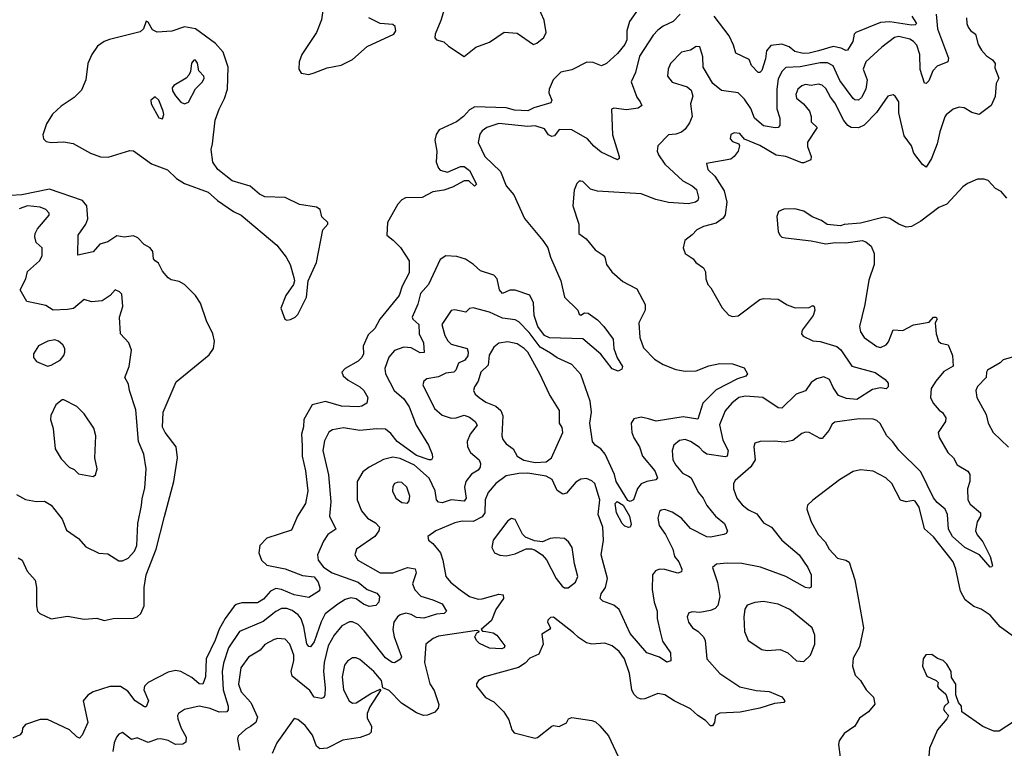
# Model space of a CAD drawing. Extents: x 1839239 to 1929705, y 762242 to 910352.
# Tile 273 of 429: x 1899413 to 1904802, y 847544 to 851535. Entities that reach past the tile are written whole.
import ezdxf

# ---------------------------------------------------------------- set-up
doc = ezdxf.new("R2010")
doc.units = 0

msp = doc.modelspace()

# ---------------------------------------------------------------- linework, layer by layer
at = {"layer": '0CON10XD'}
for points in [[(1902862.9, 851685), (1902751.2, 851525), (1902736.8, 851475), (1902736.5, 851425), (1902725, 851399.5), (1902685, 851349.1), (1902625, 851295.7), (1902596.7, 851283.3), (1902551.3, 851301.3), (1902517.6, 851302.4), (1902435, 851261.3), (1902375, 851247.9), (1902332.5, 851205), (1902310.6, 851155), (1902308.6, 851135), (1902326, 851095), (1902320.3, 851079.7), (1902227.7, 851052.3), (1902195, 851036), (1902120.4, 851040.4), (1902075, 851052.7), (1901905, 851057.5), (1901875, 851042.2), (1901842.5, 851005), (1901804.5, 850975), (1901708.5, 850931.5), (1901692.9, 850907.1), (1901685.9, 850875), (1901696.2, 850815), (1901692.9, 850755), (1901705, 850722), (1901715, 850711.4), (1901755, 850700.5), (1901825, 850730.6), (1901845, 850731.8), (1901875, 850710), (1901912.5, 850635), (1901902.5, 850622.5), (1901872, 850652), (1901845, 850652.9), (1901782.4, 850617.6), (1901735, 850601.1), (1901675, 850591.4), (1901615, 850561.5), (1901525, 850559.5), (1901505, 850548.9), (1901481.9, 850525), (1901425.6, 850425), (1901422, 850355), (1901457.5, 850327.5), (1901497.7, 850287.7), (1901545.2, 850215), (1901545, 850149.5), (1901505.9, 850075), (1901490.5, 850025), (1901384.6, 849895), (1901357, 849843), (1901321.1, 849808.9), (1901293, 849747), (1901293.8, 849705), (1901285, 849684.4), (1901265.3, 849664.7), (1901193.8, 849625), (1901175.8, 849605), (1901183.3, 849585), (1901210.1, 849560.1), (1901274.6, 849524.6), (1901295.7, 849505), (1901319.2, 849465), (1901312, 849435), (1901285, 849418.2), (1901265.9, 849414.1), (1901175, 849419.2), (1901086.3, 849443.7), (1901014.5, 849425.5), (1900968, 849345), (1900966.2, 849305), (1900956, 849265), (1900959.2, 849200.8), (1900959.1, 849145), (1900977.1, 849065), (1900989.6, 848955), (1900977.3, 848885), (1900932.5, 848815), (1900900, 848740), (1900764.8, 848695.2), (1900727.2, 848655), (1900721.9, 848615), (1900735.7, 848575.7), (1900765, 848547.5), (1900865, 848526.7), (1900961.5, 848491.5), (1901025, 848482.7), (1901046.5, 848455), (1901056, 848424), (1901053.9, 848406.1), (1900995, 848370), (1900915, 848384.8), (1900845, 848414.1), (1900815, 848419), (1900785.3, 848405), (1900748, 848362), (1900715, 848340.5), (1900628, 848342), (1900597.1, 848332.9), (1900586.4, 848323.6), (1900537.3, 848255), (1900505, 848197.3), (1900483.1, 848136.9), (1900433.7, 848035), (1900430, 847935), (1900415, 847895.6), (1900395, 847896.8), (1900355, 847932.2), (1900294, 847965), (1900265, 847970), (1900225, 847962), (1900115.4, 847905), (1900095, 847885.6), (1900091.6, 847865), (1900117.6, 847805), (1900105, 847771.4), (1900095, 847771.9), (1900044.9, 847804.9), (1900005, 847857.6), (1899965, 847883.3), (1899906.2, 847883.8), (1899815, 847852.9), (1899785.3, 847834.7), (1899760, 847805), (1899785.5, 847685), (1899755, 847616.2), (1899740.7, 847600.7), (1899725, 847607.1), (1899685, 847646.5), (1899565, 847701.8), (1899525, 847701.5), (1899445, 847674.5), (1899428.8, 847655), (1899426.1, 847635), (1899415, 847619.1), (1899375, 847600.8)], [(1901077.3, 851622.7), (1901065.5, 851535), (1901037.2, 851465), (1900957.7, 851345), (1900942.3, 851305), (1900941.1, 851265), (1900952.7, 851242.7), (1900995, 851235.7)], [(1901743.5, 851615), (1901718.4, 851531.6), (1901686.9, 851455), (1901686, 851436), (1901695, 851424), (1901734.4, 851414.4), (1901760, 851390), (1901846.4, 851333.6), (1901909.2, 851385), (1901985, 851412.7), (1902065, 851466.2), (1902135, 851461.1), (1902225, 851399.6), (1902244.1, 851405.9), (1902281.6, 851438.4), (1902295.3, 851465), (1902283, 851533), (1902250, 851605)], [(1903028.8, 851565), (1902990, 851525), (1902935, 851500), (1902905, 851476.9), (1902880.4, 851449.6), (1902805.4, 851335), (1902783.3, 851245), (1902760, 851195), (1902791.5, 851111.5), (1902808.6, 851085), (1902818, 851065), (1902799.1, 851050.9), (1902735, 851041.1), (1902665, 851050), (1902652.5, 851045), (1902658.4, 850905), (1902694.2, 850785), (1902693.8, 850775), (1902685, 850768), (1902595, 850810), (1902555, 850841.9), (1902521.7, 850881.7), (1902435, 850932.2), (1902365, 850933.1), (1902341.1, 850898.9), (1902325, 850895.3), (1902308.2, 850905), (1902285, 850937.1), (1902235, 850954.1), (1902195, 850950.4), (1902035, 850965.9), (1901969.2, 850945), (1901945, 850927.1), (1901932.1, 850907.9), (1901922.8, 850862.8), (1901958.9, 850785), (1902045, 850702.9), (1902075, 850625.8), (1902117.5, 850575), (1902175.5, 850445.5), (1902276, 850326), (1902303.1, 850285), (1902318.1, 850235), (1902375.4, 850105), (1902394.5, 850015), (1902468, 849945), (1902475, 849922.5), (1902485, 849917.5), (1902505, 849930), (1902525, 849927.5), (1902575, 849891.4), (1902610, 849855), (1902661.1, 849785), (1902664.3, 849735), (1902683.2, 849683.2), (1902713.3, 849635), (1902709.3, 849620.7), (1902689.3, 849610.7), (1902655, 849622.5), (1902593.4, 849703.4), (1902495, 849787.3), (1902312.9, 849792.9), (1902285, 849806.3), (1902248.5, 849855), (1902229.2, 849915), (1902225.6, 849985), (1902205, 850027.2), (1902125, 850054.2), (1902095, 850052.9), (1902055, 850035.6), (1902039.2, 850055), (1902025.9, 850115), (1902007.5, 850135), (1901935, 850160), (1901897.5, 850195), (1901853.6, 850223.6), (1901805, 850237.7), (1901745, 850241.1), (1901715, 850222), (1901649.6, 850085), (1901606.4, 850035), (1901592.4, 849977.6), (1901561.8, 849905), (1901564.5, 849895), (1901597.5, 849865), (1901599.8, 849815), (1901623.5, 849765), (1901627, 849713), (1901605, 849710.4), (1901555, 849738.1), (1901515, 849741.2), (1901465, 849722.5), (1901433.6, 849686.4), (1901410.8, 849625), (1901414.5, 849595), (1901463.2, 849505), (1901515, 849458.9), (1901543.9, 849415), (1901583.6, 849315), (1901650.9, 849205), (1901670.8, 849155), (1901672.5, 849135), (1901666.2, 849125), (1901655, 849123.6), (1901585, 849148.5), (1901478.8, 849225), (1901445, 849268.8), (1901415, 849292.9), (1901365, 849294.6), (1901275.4, 849285.4), (1901185, 849298.9), (1901125, 849289.1), (1901104.8, 849275.2), (1901081.3, 849228.7), (1901072, 849175), (1901102.9, 849042.9), (1901116.3, 848893.7), (1901109.2, 848815), (1901142.5, 848745), (1901100, 848715), (1901075, 848678.1), (1901042.7, 848605), (1901046.5, 848575), (1901075, 848536.2), (1901122.9, 848505), (1901265, 848454.8), (1901315, 848414.7), (1901367.5, 848395), (1901382.5, 848375), (1901379.2, 848345), (1901363, 848327), (1901325, 848321.1), (1901295, 848333.2), (1901253.7, 848363.7), (1901225, 848368.8), (1901195, 848359.8), (1901155, 848334.8), (1901085, 848281.2), (1901062.8, 848237.2), (1901025, 848126.7), (1901005, 848100.6), (1900995, 848101.4), (1900985, 848116), (1900968.9, 848208.9), (1900952.7, 848252.7), (1900936.4, 848275), (1900905, 848298.8), (1900875, 848310), (1900845, 848310.4), (1900814.1, 848294.1), (1900745, 848239.4), (1900615.3, 848184.7), (1900556.1, 848095), (1900528.7, 848011.3), (1900520.5, 847965), (1900527.1, 847865), (1900554, 847775), (1900553.8, 847755), (1900546.7, 847745), (1900505, 847742.2), (1900455, 847762.6), (1900394.7, 847775.3), (1900315, 847756.2), (1900282.5, 847735), (1900276.4, 847723.6), (1900278, 847705), (1900295.7, 847655), (1900324.5, 847605), (1900321.4, 847578.6), (1900305, 847566.4), (1900265, 847564.8), (1900225, 847588), (1900185, 847595.8), (1900165, 847594.7), (1900115, 847576.4), (1900055, 847601.1), (1900025, 847592.5), (1899975, 847631.2), (1899955, 847621.2), (1899942, 847605), (1899929.2, 847575), (1899922.9, 847527.1)], [(1904430, 851565), (1904436.1, 851485), (1904485.8, 851354.2), (1904497.1, 851325), (1904493.8, 851305), (1904435, 851280.9), (1904411.8, 851255), (1904388.9, 851201.1), (1904375, 851186.2), (1904365, 851188), (1904341.5, 851261.5), (1904339.8, 851345), (1904322.8, 851395), (1904305.9, 851415.9), (1904285, 851429.1), (1904225, 851443.2), (1904202.1, 851437.9), (1904131.4, 851385), (1904045, 851304.4), (1904030, 851265), (1904051.1, 851205), (1904045.2, 851155), (1904020.8, 851109.2), (1904005, 851094.5), (1903985, 851095.6), (1903975, 851103.3), (1903902.3, 851202.3), (1903865, 851282.5), (1903835, 851298.1), (1903795, 851298.1), (1903685, 851276.2), (1903606.4, 851273.6), (1903587.1, 851252.9), (1903565, 851211.1), (1903557.6, 851155), (1903557.2, 851047.2), (1903574.6, 850995), (1903574.4, 850955), (1903564.6, 850945.4), (1903547.8, 850942.2), (1903485, 850953.7), (1903435, 850996.1), (1903415, 851047.9), (1903379.6, 851099.6), (1903345.2, 851135.2), (1903255, 851146.5), (1903206.9, 851185), (1903154, 851275), (1903152.5, 851332.5), (1903135, 851386), (1903115, 851388), (1903085, 851368.8), (1903035, 851357.5), (1902975.4, 851294.6), (1902962.2, 851265), (1902959.4, 851225), (1902983.8, 851193.8), (1903066.8, 851166.8), (1903088.3, 851148.3), (1903096.7, 851116.7), (1903085.5, 851074.5), (1903094.4, 851005), (1903079.6, 850970.4), (1903055, 850935.6), (1903035, 850920), (1903005, 850908.1), (1902965, 850904.4), (1902906.6, 850843.4), (1902902.7, 850815), (1902908.9, 850795), (1902945, 850743.8), (1903043.4, 850653.4), (1903094.5, 850625), (1903117.5, 850605), (1903129.3, 850560.7), (1903124.2, 850545), (1903112, 850535), (1903073.9, 850526.1), (1902965, 850533.5), (1902895, 850551.1), (1902815, 850580.5), (1902575, 850595.6), (1902537.5, 850607.5), (1902495, 850648.8), (1902485, 850651.2), (1902475, 850650), (1902462.7, 850637.3), (1902448.3, 850601.7), (1902440, 850515), (1902474.2, 850415), (1902473.9, 850363.9), (1902513.3, 850335), (1902563.1, 850275), (1902607.5, 850245), (1902615.7, 850235), (1902624.4, 850194.4), (1902654.5, 850154.5), (1902715, 850101.4), (1902745, 850084.3), (1902790.3, 850060.3), (1902835.7, 849975), (1902836.9, 849945), (1902801.1, 849875), (1902806.7, 849795), (1902827.4, 849737.4), (1902887.5, 849675), (1902935, 849646.7), (1903005, 849618.8), (1903055, 849609.3), (1903115, 849612.3), (1903185, 849640), (1903245, 849652.1), (1903315, 849650.8), (1903378, 849628), (1903395.8, 849595), (1903387.9, 849582.1), (1903341.5, 849568.5), (1903225, 849508.2), (1903152, 849435), (1903125, 849346.9), (1903045, 849359.2), (1902897, 849337), (1902855, 849348.2), (1902815, 849358.5), (1902775, 849349.2), (1902760.6, 849325), (1902763.9, 849275), (1902774.6, 849245), (1902805.4, 849195), (1902821.3, 849145), (1902888.9, 849065), (1902903.8, 849025), (1902895.7, 849014.3), (1902845, 849005.4), (1902815, 848992.3), (1902795, 848966.9), (1902772.2, 848905), (1902755, 848896.5), (1902741.9, 848901.9), (1902677.5, 849005), (1902667.8, 849045), (1902618.2, 849155), (1902594.5, 849185), (1902563.5, 849205), (1902547.7, 849225), (1902534.2, 849325), (1902542.7, 849385), (1902535.3, 849445), (1902485, 849592), (1902435, 849646.9), (1902355, 849683.9), (1902318.5, 849708.5), (1902261.8, 849741.8), (1902201.3, 849821.3), (1902145, 849880.5), (1902125, 849892.1), (1902055, 849899.6), (1901985, 849933.9), (1901895, 849957.1), (1901875.8, 849954.2), (1901855, 849932.9), (1901795, 849945.6), (1901775, 849942), (1901723.3, 849865), (1901739.8, 849805), (1901756.1, 849776.1), (1901775, 849757.7), (1901861.3, 849735), (1901868.3, 849715), (1901865, 849694.5), (1901849.4, 849670.6), (1901815, 849654.6), (1901799.3, 849615), (1901789.2, 849605), (1901745, 849599.8), (1901705, 849578.9), (1901641.1, 849568.9), (1901624.2, 849555), (1901618.6, 849535), (1901682.5, 849405), (1901725, 849368.9), (1901775, 849352.6), (1901802, 849355), (1901845, 849369.5), (1901875, 849358.4), (1901906.4, 849335), (1901917.3, 849315), (1901878.4, 849265), (1901862.1, 849225), (1901863.5, 849195), (1901880, 849165), (1901927.8, 849125), (1901935.6, 849105), (1901933.1, 849085), (1901922.4, 849067.6), (1901885, 849046.2), (1901854.6, 849005), (1901847.2, 848975), (1901855.9, 848915), (1901845, 848897.3), (1901775, 848904.7), (1901725, 848889.3), (1901705, 848892.7), (1901695, 848906), (1901687.3, 848955), (1901653.5, 849023.5), (1901573.6, 849095), (1901495, 849131.2), (1901455, 849138.2), (1901405, 849126.7), (1901325, 849084.4), (1901291.2, 849058.8), (1901260.5, 849005), (1901260, 848905), (1901283.1, 848845), (1901316.9, 848805), (1901359.9, 848779.9), (1901381.5, 848755), (1901379.5, 848735), (1901357.5, 848705), (1901256.9, 848635), (1901247.1, 848605), (1901262.9, 848575), (1901385, 848506.1), (1901455, 848505.2), (1901535, 848534.2), (1901576.7, 848526.7), (1901582.1, 848505), (1901563.2, 848445), (1901575, 848412.2), (1901608.4, 848378.4), (1901675, 848358.4), (1901725, 848335.3), (1901748.6, 848295), (1901737, 848283), (1901695, 848278.3), (1901625, 848258.1), (1901585, 848261.2), (1901555, 848277.6), (1901526.1, 848283.9), (1901495, 848276.2), (1901480, 848265), (1901461.3, 848235), (1901454.7, 848195), (1901462.6, 848155), (1901502.3, 848045), (1901496.8, 848033.2), (1901465, 848011.9), (1901450.9, 848015), (1901415, 848040.6), (1901298.2, 848188.2), (1901265, 848222.1), (1901235, 848237.5), (1901217.9, 848237.9), (1901175.6, 848215), (1901133.5, 848165), (1901101, 848105), (1901080.2, 848015), (1901075.2, 847965), (1901084.4, 847875), (1901082.5, 847835), (1901077.6, 847822.4), (1901065, 847816.9), (1901025, 847824.3), (1901000.9, 847860.9), (1900905, 847939.1), (1900899.3, 847965), (1900912.9, 848025), (1900913.5, 848055), (1900892.2, 848115), (1900865, 848141.5), (1900826.1, 848146.1), (1900805, 848141.2), (1900755, 848112.7), (1900728.3, 848081.7), (1900665, 848044.5), (1900622.9, 847985), (1900610.2, 847895), (1900625, 847853.5), (1900677.7, 847795), (1900714.7, 847715), (1900705.5, 847685), (1900676.4, 847663.6), (1900650.6, 847649.4), (1900609.2, 847610.8), (1900605.6, 847595), (1900616.5, 847535)], [(1904296.4, 851555), (1904321.5, 851515), (1904315, 851507.8), (1904295, 851505.8), (1904175, 851522.9), (1904125, 851519.3), (1903989.4, 851465), (1903981.1, 851455), (1903973.3, 851415), (1903945, 851367.5), (1903935, 851365.7), (1903908.6, 851378.6), (1903865, 851387.8), (1903786.1, 851363.9), (1903735, 851350.9), (1903700.8, 851350.8), (1903655, 851361), (1903625, 851385.9), (1903585, 851401.3), (1903525, 851394.7), (1903500.7, 851365), (1903495, 851320.8), (1903475, 851256.2), (1903465, 851245.8), (1903455, 851245.7), (1903417.7, 851285), (1903405, 851317.1), (1903332, 851352), (1903320.5, 851395), (1903297, 851447), (1903215, 851554.7)], [(1900875, 849889.2), (1900895, 849892.2), (1900920.5, 849905), (1900935, 849920.5), (1900983.1, 850015), (1900991.6, 850105), (1901036.9, 850205), (1901072.9, 850385), (1901100, 850415), (1901098.8, 850425), (1901066.2, 850455), (1901056.7, 850495), (1901038.1, 850508.1), (1900945, 850523.3), (1900865, 850560.9), (1900754.7, 850564.7), (1900725, 850580), (1900675, 850623.1), (1900575, 850653.3), (1900498, 850715), (1900470.4, 850755), (1900460, 850825), (1900468.8, 850855), (1900483.3, 850985), (1900504.5, 851045), (1900534.3, 851104.3), (1900550.8, 851155), (1900553.3, 851275), (1900526.6, 851356.6), (1900485, 851404.3), (1900374.2, 851484.2), (1900315, 851495.5), (1900245, 851472.8), (1900165, 851466), (1900139.6, 851479.6), (1900115, 851521.2), (1900105, 851526.7), (1900090, 851485), (1900072.2, 851467.8), (1899903.7, 851426.3), (1899874.5, 851415.5), (1899839.3, 851390.7), (1899807.5, 851345), (1899786.1, 851296.1), (1899775.5, 851205), (1899751.7, 851148.3), (1899711.1, 851108.9), (1899638.9, 851061.1), (1899592.6, 851017.4), (1899558.6, 850965), (1899538.6, 850905), (1899543.2, 850883.2), (1899558.1, 850868.1), (1899585, 850862.2), (1899655, 850866.5), (1899705, 850857.1), (1899801.1, 850805), (1899855, 850783.3), (1899897.3, 850782.7), (1900015, 850818.5), (1900035, 850817.1), (1900134.2, 850745), (1900221.9, 850711.9), (1900270.5, 850665), (1900315, 850637.5), (1900445, 850591.1), (1900495, 850545.5), (1900582.2, 850485), (1900625, 850464.5), (1900820.4, 850300.4), (1900870.5, 850235), (1900893.7, 850193.7), (1900913.1, 850123.1), (1900916.7, 850105), (1900911.9, 850085), (1900869.8, 850025), (1900842.6, 849955), (1900863.3, 849895), (1900875, 849889.2)], [(1904595.5, 851545), (1904596.7, 851515), (1904604.4, 851495), (1904616.7, 851476.7), (1904644.5, 851455), (1904659.8, 851399.8), (1904678.1, 851368.1), (1904705, 851338.1), (1904737.8, 851315), (1904751.8, 851295), (1904750.9, 851270.9), (1904772.5, 851215), (1904758.6, 851185), (1904753.3, 851115), (1904730, 851065), (1904665, 851016.2), (1904625, 851026), (1904582.3, 851052.3), (1904555, 851056), (1904522.5, 851045), (1904485, 851013.3), (1904476.1, 851003.9), (1904448.9, 850921.1), (1904434.7, 850855), (1904404.7, 850775.3), (1904375, 850726.7), (1904355, 850741.2), (1904306.4, 850805), (1904294, 850845), (1904255, 850899.2), (1904225.8, 851025), (1904224.4, 851084.4), (1904205.8, 851115.8), (1904195, 851123.3), (1904165, 851116), (1904103.7, 851026.3), (1904035, 850957.3), (1904005, 850943.2), (1903965, 850945.3), (1903946.3, 850956.3), (1903923.7, 850983.7), (1903875, 851079.4), (1903850.6, 851110.6), (1903825, 851158.9), (1903805, 851176.7), (1903785, 851182.5), (1903745, 851174.2), (1903715, 851179.4), (1903695, 851172.1), (1903671.5, 851155), (1903661.8, 851125), (1903665.6, 851105), (1903702.5, 851075), (1903735.8, 851035), (1903746, 851005), (1903746, 850975), (1903778.8, 850945), (1903724.3, 850865), (1903725, 850841.4), (1903746.1, 850786.1), (1903743.2, 850766.8), (1903705, 850750.6), (1903695, 850751.9), (1903606.7, 850785), (1903553.5, 850793.5), (1903465, 850845.5), (1903380.3, 850880.3), (1903355, 850911.9), (1903324.3, 850915.7), (1903305, 850906.7), (1903302.4, 850882.4), (1903315, 850867.5), (1903350, 850855), (1903353.3, 850845), (1903345.8, 850815), (1903324, 850785), (1903305, 850771.4), (1903172, 850748), (1903180, 850715), (1903218, 850678), (1903268.3, 850598.3), (1903283.8, 850535), (1903273.8, 850466.2), (1903262.6, 850447.4), (1903225, 850421.1), (1903155, 850402.9), (1903118.6, 850385), (1903093.6, 850356.4), (1903054.2, 850325.8), (1903044.2, 850285), (1903055.8, 850255), (1903100, 850225), (1903113.3, 850205), (1903155.6, 850175.6), (1903166, 850155), (1903168, 850115), (1903178.8, 850085), (1903195.6, 850065.6), (1903257.7, 849957.7), (1903295, 849916.7), (1903315, 849908.8), (1903345, 849913.3), (1903465, 850003.1), (1903485, 850008.5), (1903565, 850004.4), (1903613, 849973), (1903657.6, 849957.6), (1903735, 849958.5), (1903755, 849970), (1903762.5, 849965), (1903765.8, 849945), (1903756.7, 849915), (1903695.7, 849835), (1903692, 849815), (1903701.3, 849801.3), (1903755, 849775.4), (1903795, 849772), (1903885, 849744.6), (1903907, 849727), (1903967.2, 849637.2), (1904095, 849603.1), (1904150, 849565), (1904166.7, 849545), (1904166.7, 849525), (1904156.4, 849513.6), (1904125, 849519.2), (1904080.2, 849509.8), (1903995, 849455.5), (1903938.9, 849461.1), (1903895, 849477.3), (1903865, 849520.5), (1903844.8, 849564.8), (1903815, 849579.6), (1903775, 849567.5), (1903745, 849548.7), (1903715, 849502.7), (1903663.6, 849485), (1903585, 849408.1), (1903565, 849410), (1903480, 849465), (1903385, 849473.4), (1903348.6, 849465), (1903311.5, 849435), (1903275, 849392.9), (1903243.9, 849316.1), (1903262.4, 849232.4), (1903290.4, 849175), (1903285.4, 849144.6), (1903275, 849141.5), (1903175, 849155.8), (1903155, 849168), (1903133, 849193), (1903084.2, 849225), (1903055, 849236.1), (1903025, 849231.1), (1902994, 849205), (1902984.2, 849175), (1902987.9, 849125), (1903004.8, 849094.8), (1903041.3, 849051.3), (1903074.3, 849035), (1903088.8, 849025), (1903127.1, 848947.1), (1903153.9, 848915), (1903173.9, 848875), (1903221.5, 848815), (1903271.1, 848775), (1903286.5, 848733.5), (1903279.6, 848720.4), (1903266.7, 848715), (1903195, 848701.3), (1903175, 848703.1), (1903085, 848749.2), (1903034.6, 848805), (1902985, 848837.8), (1902945, 848852.7), (1902925, 848849.4), (1902915, 848841.2), (1902906.7, 848805), (1902913.8, 848765), (1902947.1, 848715), (1902987.3, 848635), (1902996.9, 848595), (1903020, 848565), (1903038.1, 848525), (1903035, 848511.2), (1903015, 848503.5), (1902945, 848524.5), (1902915, 848525.6), (1902893.8, 848516.2), (1902877.1, 848495), (1902874.7, 848415), (1902885.2, 848345.2), (1902901.6, 848295), (1902902.4, 848255), (1902917.9, 848182.1), (1902932.1, 848132.1), (1902975, 848067.5), (1902976.2, 848023.8), (1902955, 848016.7), (1902914.2, 848044.2), (1902845, 848066.9), (1902755, 848173.3), (1902695, 848304.5), (1902665, 848328.5), (1902605, 848350.5), (1902589.4, 848365), (1902595, 848390), (1902619.5, 848425), (1902630.4, 848475), (1902596.1, 848605), (1902609.3, 848685), (1902605.3, 848755), (1902579.3, 848825), (1902587.5, 848905), (1902560.3, 848995), (1902545, 849009.2), (1902515, 849022.3), (1902485, 849018.4), (1902457.4, 849002.6), (1902405, 848942), (1902385, 848936), (1902355.7, 848955.7), (1902326.6, 849016.6), (1902294.8, 849034.8), (1902195, 849050.6), (1902145, 849050.3), (1902075, 849036.2), (1902018.8, 848995), (1901977.7, 848945), (1901960.3, 848905), (1901959.1, 848835), (1901945, 848811.7), (1901895, 848787.1), (1901835, 848788.4), (1901795, 848778.5), (1901690, 848735), (1901647.5, 848705), (1901650, 848685), (1901675, 848666.2), (1901715.4, 848615.4), (1901729.4, 848575), (1901745.8, 848485), (1901770, 848455), (1901823.2, 848413.2), (1901875, 848376.2), (1901921.9, 848361.9), (1901945, 848362.9), (1902035, 848388), (1902059.2, 848385), (1902060.5, 848365), (1902018.9, 848305), (1901996.2, 848243.8), (1901938.8, 848195), (1901945.9, 848185.9), (1901964, 848184), (1902005, 848177.6), (1902025, 848163.6), (1902068.6, 848105), (1902064, 848095), (1902050.2, 848089.8), (1901985, 848092.5), (1901929, 848119), (1901913.2, 848135), (1901904.4, 848155), (1901915, 848177.5), (1901930, 848185), (1901915, 848190), (1901705, 848157.8), (1901675.8, 848145), (1901635.8, 848115), (1901629.2, 848015), (1901658.2, 847898.2), (1901681.3, 847861.3), (1901707.5, 847785), (1901703.3, 847765), (1901685, 847742.2), (1901645, 847725.4), (1901623.4, 847723.4), (1901585, 847738.2), (1901501.9, 847791.9), (1901435, 847861.5), (1901400, 847875), (1901392.5, 847915), (1901351.8, 847965), (1901275, 848030.6), (1901255, 848040), (1901235, 848040), (1901207.8, 848022.2), (1901191.1, 847998.9), (1901177.9, 847935), (1901184.6, 847865), (1901216.5, 847805), (1901235, 847791.8), (1901255, 847793.8), (1901335, 847844.4), (1901385, 847867.5), (1901390, 847865), (1901329.3, 847770.7), (1901314.7, 847735), (1901315, 847708.8), (1901338.8, 847665), (1901336.9, 847633.1), (1901325, 847622.5), (1901276.5, 847603.5), (1901180.9, 847589.1), (1901095.2, 847544.8), (1901055, 847541.8), (1901036.9, 847556.9), (1901016.3, 847616.3), (1900975, 847669.2), (1900935, 847702.5), (1900915, 847707.5), (1900820.8, 847575), (1900794.5, 847515.5)], [(1900995, 851235.7), (1901025, 851243.3), (1901095, 851271.2), (1901173.1, 851286.9), (1901235, 851317.5), (1901315, 851387.5), (1901461.2, 851455), (1901471.9, 851475), (1901468.6, 851498.6), (1901455, 851508.9), (1901385, 851513.4), (1901323.5, 851545)], [(1900315, 851073.8), (1900337.3, 851082.7), (1900374.2, 851155.8), (1900413.8, 851195), (1900422.5, 851215), (1900420.8, 851225), (1900394, 851255), (1900386.7, 851296.7), (1900375, 851313.3), (1900365, 851313.3), (1900352.7, 851297.3), (1900348.3, 851251.7), (1900338.8, 851231.2), (1900323.3, 851215), (1900256.7, 851175), (1900248, 851162), (1900250, 851145), (1900265, 851118.8), (1900295, 851083.8), (1900315, 851073.8)], [(1900195, 850992.5), (1900201.2, 851015), (1900197.5, 851035), (1900173.6, 851093.6), (1900155, 851112.5), (1900130, 851095), (1900132.5, 851075), (1900175, 850997.5), (1900195, 850992.5)], [(1904816.8, 850556.8), (1904785, 850593.3), (1904755, 850611.2), (1904715, 850653.8), (1904692.3, 850662.3), (1904655, 850662.5), (1904601.2, 850638.8), (1904575, 850618.8), (1904487.5, 850525), (1904443.3, 850506.7), (1904345, 850431.4), (1904295, 850402.5), (1904265, 850398), (1904224.4, 850414.4), (1904175, 850446.7), (1904145, 850453.8), (1904015, 850420), (1903925, 850413.8), (1903905, 850406.2), (1903833.6, 850413.6), (1903802.5, 850435), (1903750, 850455), (1903705, 850486), (1903655, 850499.2), (1903595, 850498), (1903566.7, 850485), (1903556.4, 850456.4), (1903564.2, 850375), (1903574.2, 850354.2), (1903585, 850344), (1903605, 850340), (1903745, 850323.3), (1903825, 850306.7), (1903876.1, 850313.9), (1903935, 850312.5), (1904025, 850326.2), (1904045, 850318.8), (1904073.8, 850295), (1904089.2, 850255), (1904090.8, 850195), (1904061.3, 850108.7), (1904039.2, 849975), (1904008.9, 849855), (1904015.7, 849825), (1904035.7, 849795), (1904105, 849744.3), (1904125, 849738.8), (1904155, 849754), (1904168.4, 849771.6), (1904195, 849836.2), (1904246.8, 849833.2), (1904305, 849864.4), (1904338.7, 849868.7), (1904391.7, 849878.3), (1904415, 849905.7), (1904428.8, 849905), (1904435.7, 849895), (1904424.2, 849875), (1904430, 849815), (1904443.1, 849775), (1904455, 849762.9), (1904495, 849753.8), (1904518.5, 849695), (1904522.2, 849637.8), (1904471.7, 849608.3), (1904427.5, 849555), (1904402.7, 849515), (1904398.9, 849465), (1904412.9, 849435), (1904445, 849395.6), (1904465, 849382.9), (1904482.9, 849355), (1904480, 849335), (1904440, 849275), (1904445, 849246), (1904494, 849164), (1904524.2, 849135), (1904545, 849097.1), (1904602.1, 849062.1), (1904614.4, 849045), (1904613.8, 849005), (1904601.1, 848965), (1904602.4, 848905), (1904615, 848880.8), (1904671.4, 848835), (1904672.5, 848815), (1904653.1, 848785), (1904645.6, 848735), (1904653.8, 848713.8), (1904684.4, 848675), (1904724.5, 848594.5), (1904737.5, 848545), (1904735, 848537.5), (1904725, 848536.7), (1904665.8, 848605), (1904585.6, 848645), (1904518.5, 848705), (1904496.7, 848745), (1904490.8, 848825), (1904478.5, 848855), (1904435, 848891.5), (1904415, 848916.5), (1904345, 849059.2), (1904225, 849176.9), (1904192.3, 849222.3), (1904159.2, 849255), (1904123.4, 849323.4), (1904105, 849339.4), (1904085, 849346.7), (1904008.2, 849348.2), (1903875, 849330.8), (1903859.7, 849320.3), (1903842, 849285), (1903805, 849241.4), (1903795, 849240.6), (1903735, 849274.4), (1903715, 849275.6), (1903695, 849269.4), (1903645, 849230.4), (1903599.1, 849220.9), (1903545, 849226.4), (1903465.9, 849224.1), (1903437.5, 849215), (1903431.4, 849195), (1903437.8, 849125), (1903414.5, 849085.5), (1903329.4, 849010.6), (1903320.6, 848995), (1903319.4, 848965), (1903337.8, 848915), (1903367.4, 848877.4), (1903401.4, 848851.4), (1903448.6, 848828.6), (1903485, 848779.6), (1903528.9, 848755), (1903584.4, 848684.4), (1903680, 848605), (1903727.1, 848535), (1903745.7, 848495), (1903745, 848427.5), (1903735, 848422), (1903715, 848424.3), (1903606, 848486), (1903467.3, 848537.3), (1903365, 848556), (1903285, 848558.5), (1903227.6, 848552.4), (1903206, 848535), (1903232.9, 848452.9), (1903244.6, 848375), (1903233.4, 848326.6), (1903220.2, 848309.8), (1903195, 848299.6), (1903135, 848288.1), (1903095, 848291.2), (1903075, 848286.7), (1903066.7, 848265), (1903074, 848235), (1903096, 848205), (1903125, 848185.8), (1903155, 848154.2), (1903164.5, 848135), (1903174.4, 848035), (1903245.5, 847955), (1903355, 847881.8), (1903445, 847860.9), (1903515, 847855.6), (1903585, 847825.7), (1903601.2, 847805), (1903595, 847794.4), (1903545, 847790), (1903465, 847764.6), (1903357.1, 847742.9), (1903245, 847736.4), (1903222, 847725), (1903215.6, 847685), (1903205, 847668), (1903195, 847667.5), (1903166.9, 847696.9), (1903125, 847723.3), (1903085, 847761.5), (1902995, 847803.6), (1902945, 847837.7), (1902905, 847844.5), (1902835, 847815.6), (1902815, 847814.3), (1902795, 847821.4), (1902775, 847840.8), (1902763.5, 847865), (1902750.5, 847955), (1902722.7, 848035), (1902695, 848074.6), (1902655, 848105.6), (1902615, 848120), (1902545, 848115.6), (1902515, 848121.8), (1902470.7, 848150.7), (1902445, 848177.5), (1902335, 848262.5), (1902318.3, 848261.7), (1902303, 848247), (1902302.5, 848235), (1902317.5, 848205), (1902312.5, 848195), (1902270.8, 848169.2), (1902277.5, 848115), (1902255, 848059.2), (1902205, 848038.1), (1902179.7, 848010.3), (1902143.3, 847986.7), (1901956.7, 847936.7), (1901923.6, 847916.4), (1901913, 847897), (1901913.3, 847885), (1901963, 847823), (1902008.3, 847798.3), (1902063.7, 847743.7), (1902090.2, 847700.2), (1902106, 847645), (1902120, 847630), (1902235, 847600.6), (1902246.3, 847603.7), (1902325, 847666.2), (1902335, 847670), (1902365, 847663.3), (1902405, 847683.8), (1902417.5, 847705), (1902435, 847713.3), (1902545, 847696), (1902565, 847688.8), (1902588.3, 847668.3), (1902635, 847613.3), (1902702.3, 847472.3)], [(1899405, 848588), (1899425.8, 848575), (1899454.4, 848515), (1899498, 848465), (1899504, 848425), (1899504.6, 848324.6), (1899510.6, 848295), (1899522.4, 848282.4), (1899585, 848254.4), (1899675, 848267.5), (1899765, 848252.1), (1899835, 848256.4), (1899875, 848244.5), (1899925, 848256.2), (1900035, 848257.5), (1900055, 848264.5), (1900075, 848282.5), (1900093.4, 848325), (1900094.8, 848425), (1900104.8, 848495), (1900158.9, 848635), (1900205.4, 848814.6), (1900256.7, 849005), (1900276.7, 849135), (1900268.9, 849195), (1900208.6, 849275), (1900195, 849303.3), (1900198.2, 849385), (1900268.6, 849551.4), (1900450.6, 849699.4), (1900473.8, 849735), (1900479.1, 849775), (1900470.4, 849815), (1900436, 849886), (1900402.8, 849982.8), (1900375.4, 850025.4), (1900315, 850084.2), (1900285, 850102), (1900241.2, 850111.2), (1900225, 850121.2), (1900195, 850158), (1900172.1, 850202.1), (1900154.2, 850215), (1900144.4, 850225), (1900140.9, 850265), (1900126.2, 850285), (1900094.1, 850304.1), (1900060.1, 850340.1), (1900035, 850350.9), (1899985, 850343.8), (1899945, 850350.6), (1899895, 850318.6), (1899852, 850305), (1899815.5, 850264.5), (1899730, 850245), (1899733.1, 850355), (1899774.6, 850415), (1899786.4, 850445), (1899780.4, 850515), (1899756.7, 850545), (1899575, 850606.3), (1899425, 850576.7), (1899365, 850571.4)], [(1899395, 848934), (1899445, 848908), (1899505, 848895.6), (1899547.6, 848897.6), (1899585, 848876.7), (1899645, 848798.8), (1899669.7, 848739.7), (1899735, 848693.8), (1899775, 848648), (1899845, 848613.8), (1899895, 848608.8), (1899955, 848571.2), (1899975, 848571.1), (1900006, 848585), (1900040.8, 848625), (1900053.9, 848656.1), (1900060, 848775), (1900079.5, 848875), (1900082.4, 848912.4), (1900098.5, 848968.5), (1900105.6, 849075), (1900092, 849155), (1900063.3, 849225), (1900048.7, 849398.7), (1900013.7, 849503.7), (1900008.3, 849538.3), (1899987.5, 849575), (1900012, 849635), (1900024, 849725), (1900010, 849765), (1899964, 849815), (1899958.8, 849905), (1899977.1, 849965), (1899971.2, 850031.2), (1899958.8, 850045), (1899935, 850056), (1899908.6, 850025), (1899865, 849995.5), (1899805, 849990.6), (1899765, 850001.9), (1899707.2, 849952.8), (1899675, 849948.2), (1899595, 849944.5), (1899555, 849969.6), (1899505, 849981.1), (1899451.1, 849991.1), (1899414.6, 850055), (1899446.4, 850115), (1899455, 850155.6), (1899520.5, 850215), (1899535, 850241.2), (1899535.6, 850285.6), (1899502.5, 850315), (1899495.6, 850345.6), (1899497.3, 850365), (1899509.7, 850390.3), (1899574.3, 850465), (1899574.2, 850475), (1899555.3, 850495.3), (1899525, 850509.1), (1899455, 850515.3), (1899410.2, 850499.8)], [(1899565, 849637.5), (1899585, 849642.5), (1899635, 849671.2), (1899654, 849695), (1899660, 849715), (1899659.2, 849735), (1899648, 849755), (1899625, 849774), (1899605, 849781.4), (1899567.5, 849775), (1899515, 849748.8), (1899487.5, 849705), (1899487.5, 849685), (1899505, 849663.3), (1899565, 849637.5)], [(1902235, 849109.3), (1902295, 849113.6), (1902323.1, 849135), (1902385, 849273.3), (1902382.2, 849302.2), (1902368, 849325), (1902366.7, 849395), (1902312.9, 849482.9), (1902260.4, 849595), (1902193.4, 849713.4), (1902174.3, 849734.3), (1902135, 849759.6), (1902085, 849770.5), (1902035, 849764), (1902008.3, 849741.7), (1901982.8, 849697.2), (1901976.7, 849643.3), (1901936.5, 849605), (1901922.7, 849555), (1901902.2, 849525), (1901897.5, 849505), (1901905.8, 849485), (1901927.5, 849465), (1901965, 849440.5), (1902018.5, 849418.5), (1902046.2, 849395), (1902057.6, 849365), (1902051.5, 849255), (1902056.7, 849235), (1902075, 849211.5), (1902114.4, 849185), (1902135.5, 849145), (1902173, 849123), (1902235, 849109.3)], [(1904865, 849692.5), (1904797, 849673), (1904780, 849655), (1904711.4, 849615), (1904704.4, 849605), (1904702.5, 849575), (1904655, 849526), (1904645.8, 849505), (1904651.4, 849465), (1904703.4, 849373.4), (1904714.4, 849325), (1904741.9, 849275), (1904825, 849192.9)], [(1899815, 849032.5), (1899828.3, 849041.7), (1899836.2, 849075), (1899823.8, 849135), (1899830, 849255), (1899817.6, 849297.6), (1899765.8, 849375.8), (1899725, 849416.7), (1899655, 849452.5), (1899645, 849452.5), (1899610, 849425), (1899582.3, 849367.7), (1899581.2, 849345), (1899596.1, 849296.1), (1899606.2, 849185), (1899640.5, 849130.5), (1899684.2, 849085), (1899710.6, 849070.6), (1899735, 849046.9), (1899815, 849032.5)], [(1904867.5, 848145), (1904779.8, 848209.8), (1904725, 848273.1), (1904675, 848307.3), (1904635, 848321.5), (1904587.9, 848357.9), (1904563.5, 848405), (1904536.8, 848525), (1904521.8, 848565), (1904505, 848589.1), (1904415, 848702.5), (1904366.1, 848746.1), (1904336.2, 848865), (1904315, 848897.5), (1904305, 848902.5), (1904265, 848894.3), (1904235, 848904.2), (1904187.1, 848995), (1904154, 849025), (1904085, 849062.5), (1904015, 849070), (1903975, 849060), (1903901.2, 849015), (1903755, 848904), (1903725, 848876.2), (1903721.4, 848855), (1903745.7, 848785), (1903784.4, 848715), (1903821.9, 848675), (1903843.3, 848635), (1903890, 848585), (1903935, 848575.4), (1903953.3, 848563.3), (1903985, 848467.5), (1904005, 848357.5), (1904031.8, 848205), (1904009.3, 848100.7), (1903975, 848037.5), (1903970.8, 847995), (1903985.6, 847945.6), (1904015, 847916), (1904046.2, 847865), (1904086.2, 847825), (1904093.6, 847786.4), (1904058.8, 847745), (1904010.7, 847709.3), (1903984.5, 847665.5), (1903926, 847625), (1903898.8, 847585), (1903894, 847565), (1903903.8, 847495)], [(1901535, 848887.5), (1901545, 848900), (1901548.8, 848925), (1901532, 848975), (1901505, 849000.8), (1901485, 849002.9), (1901465, 848995.7), (1901455, 848977.5), (1901453, 848953), (1901472, 848915), (1901505, 848891.2), (1901535, 848887.5)], [(1902745, 848753.8), (1902725, 848761.4), (1902711.1, 848775), (1902678.7, 848835), (1902672.4, 848885), (1902683, 848897), (1902716.1, 848876.1), (1902751.2, 848815), (1902760.6, 848769.4), (1902755, 848756.2), (1902745, 848753.8)], [(1902415, 848424), (1902456, 848455), (1902468.1, 848485), (1902449.2, 848555), (1902436.2, 848645), (1902416.7, 848675), (1902395, 848693.3), (1902345, 848697.1), (1902315.9, 848694.1), (1902275, 848676.2), (1902230, 848680), (1902181.7, 848701.7), (1902165, 848717.5), (1902125, 848797.5), (1902105, 848802.5), (1902085, 848791.2), (1902004, 848685), (1901996.7, 848645), (1902011.2, 848615), (1902041.7, 848601.7), (1902075, 848598), (1902125, 848610), (1902185, 848637.5), (1902215, 848637.5), (1902230.7, 848630.7), (1902273.3, 848605), (1902296.8, 848576.8), (1902349.2, 848475), (1902383, 848433), (1902395, 848424), (1902415, 848424)], [(1903705, 848020), (1903740.8, 848055), (1903765.8, 848115), (1903766.2, 848165), (1903750, 848205), (1903629.2, 848305), (1903565, 848333.6), (1903485, 848347.7), (1903436.2, 848343.8), (1903395, 848329.2), (1903383, 848307), (1903376, 848265), (1903380, 848185), (1903401.2, 848135), (1903475.7, 848085.7), (1903505, 848080), (1903575.5, 848085.5), (1903617.3, 848067.3), (1903665, 848024), (1903705, 848020)], [(1904895, 847716.5), (1904775, 847639.2), (1904745, 847637.5), (1904685, 847663.8), (1904570, 847745), (1904567.5, 847775), (1904552.5, 847795), (1904537, 847837), (1904536.7, 847895), (1904513, 847933), (1904512.5, 847965), (1904487.5, 848005), (1904467.5, 848025), (1904436.4, 848036.4), (1904405, 848057.5), (1904373, 848057), (1904357.5, 848035), (1904353.8, 847995), (1904379.3, 847939.3), (1904430, 847915), (1904440, 847905), (1904437.5, 847885), (1904442.5, 847875), (1904481.7, 847841.7), (1904497.5, 847795), (1904474.2, 847775.8), (1904470.5, 847760.5), (1904475, 847747.5), (1904496.7, 847725), (1904487.5, 847705), (1904436.7, 847645), (1904393.8, 847545), (1904385.7, 847455)]]:
    msp.add_lwpolyline(points, dxfattribs=at)

doc.saveas('drawing.dxf')
